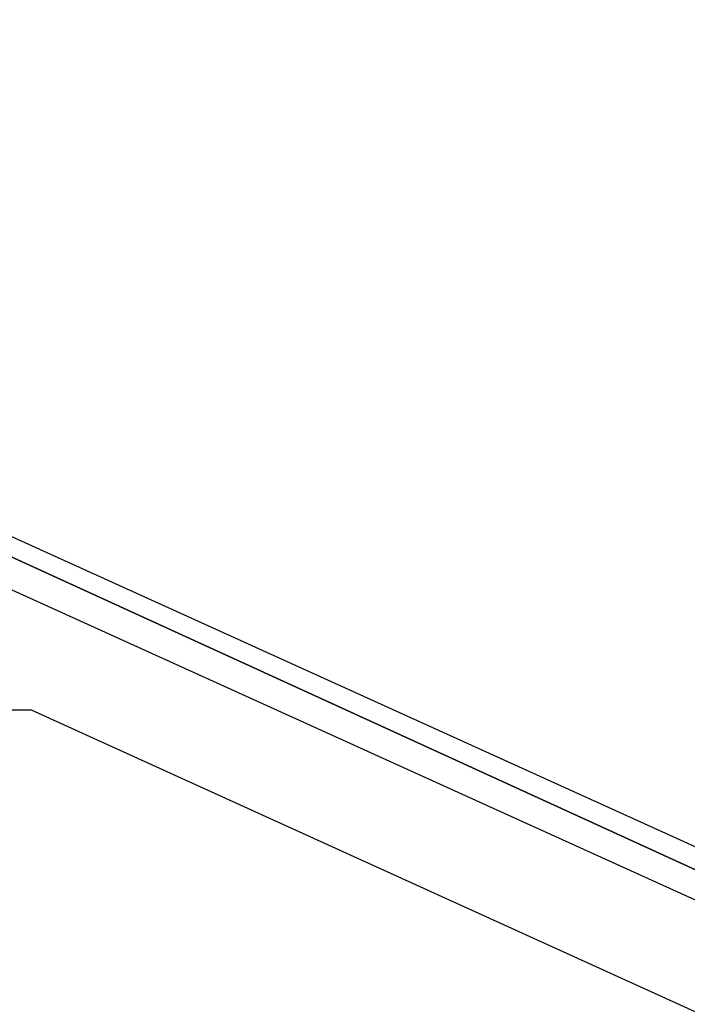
# Model space of a CAD drawing. Header units: feet. Extents: x -79 to 198, y -22 to 181.
# Tile 976 of 982: x 130.9 to 131.554, y 144.654 to 145.618. Entities that reach past the tile are written whole.
import ezdxf

# ---------------------------------------------------------------- set-up
doc = ezdxf.new("R2010")
doc.units = ezdxf.units.FT
doc.layers.add('A-AREA-UNIDAD', color=30, linetype='CONTINUOUS')
doc.layers.add('A-LINEA', color=7, linetype='CONTINUOUS')

msp = doc.modelspace()

# ---------------------------------------------------------------- linework, layer by layer
at = {"layer": 'A-AREA-UNIDAD'}
msp.add_lwpolyline([(137.088, 126.2044), (136.16, 134.0622), (134.688, 143.2533), (134.048, 143.2889), (134, 143.5378), (130.912, 144.9422), (130.4, 144.9422), (130.208, 145.2622), (127.168, 146.4889), (126.672, 146.4889), (126.64, 146.7022), (123.52, 147.8578), (122.88, 147.8933), (122.848, 148.0889), (115.808, 150.2578)], dxfattribs=at)
at = {"layer": 'A-LINEA'}
for points in [[(130.7467, 145.1778), (134.3333, 143.5511), (134.32, 143.5244), (130.7333, 145.1644), (130.7333, 145.1778), (130.7467, 145.1778)], [(130.7467, 145.1778), (134.3333, 143.5511), (134.32, 143.5244), (130.7333, 145.1644), (130.7333, 145.1778), (130.7467, 145.1778)], [(130.7333, 145.1644), (134.32, 143.5244), (134.32, 143.5111), (134.3067, 143.5111), (130.72, 145.1378), (130.72, 145.1511), (130.7333, 145.1644)], [(130.7333, 145.1644), (134.32, 143.5244), (134.32, 143.5111), (134.3067, 143.5111), (130.72, 145.1378), (130.72, 145.1511), (130.7333, 145.1644)]]:
    msp.add_lwpolyline(points, dxfattribs=at)

doc.saveas('drawing.dxf')
